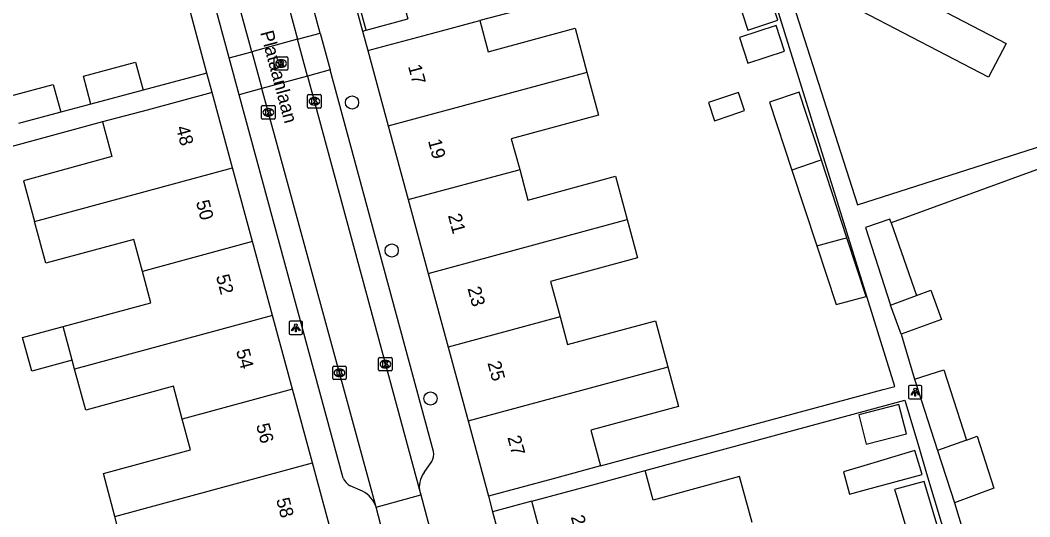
# Model space of a CAD drawing. Extents: x 159265 to 160143, y 383413 to 384319.
# Drawn here: x 159807.5 to 159882.5, y 383752.9 to 383789.8 of the extents above; entities that cross this region are included whole.
import ezdxf

# ---------------------------------------------------------------- set-up
doc = ezdxf.new("R2010")
doc.units = 0
for name, color, linetype in [('IMGEO_Boom', 7, 'Continuous'), ('IMGEO_Kolk', 7, 'Continuous'), ('IMGEO_Lichtpunt', 7, 'Continuous'), ('IMGEO_Openbare_ruimte_label', 7, 'Continuous'), ('IMGEO_Pand', 7, 'Continuous'), ('IMGEO_Pand_nummerreeks', 7, 'Continuous'), ('IMGEO_Parkeervlak_open', 7, 'Continuous'), ('IMGEO_Rijbaan_lokaal_open', 7, 'Continuous'), ('IMGEO_Rioolput', 7, 'Continuous'), ('IMGEO_Voetpad_open', 7, 'Continuous')]:
    doc.layers.add(name, color=color, linetype=linetype)

msp = doc.modelspace()

# ---------------------------------------------------------------- linework, layer by layer
at = {"layer": 'IMGEO_Boom'}
for centre in [(159832.117, 383783.638), (159835.064, 383772.642), (159837.944, 383761.65)]:
    msp.add_circle(centre, 0.489, dxfattribs=at)
at = {"layer": 'IMGEO_Kolk'}
for p, q in [((159828.818, 383783.302), (159828.818, 383784.154)), ((159828.893, 383784.228), (159829.745, 383784.228)), ((159829.306, 383784.008), (159829.331, 383784.008)), ((159829.819, 383784.154), (159829.819, 383783.302)), ((159825.399, 383782.477), (159825.399, 383783.329)), ((159825.474, 383783.403), (159826.326, 383783.403)), ((159825.887, 383783.183), (159825.912, 383783.183)), ((159826.4, 383783.329), (159826.4, 383782.477)), ((159829.745, 383783.228), (159828.893, 383783.228)), ((159829.329, 383783.448), (159829.304, 383783.448)), ((159826.326, 383782.403), (159825.474, 383782.403)), ((159825.91, 383782.623), (159825.885, 383782.623)), ((159834.093, 383763.772), (159834.093, 383764.624)), ((159834.168, 383764.698), (159835.02, 383764.698)), ((159834.581, 383764.478), (159834.606, 383764.478)), ((159835.094, 383764.624), (159835.094, 383763.772)), ((159830.682, 383763.133), (159830.682, 383763.985)), ((159830.757, 383764.059), (159831.609, 383764.059)), ((159831.17, 383763.839), (159831.195, 383763.839)), ((159831.683, 383763.985), (159831.683, 383763.133)), ((159835.02, 383763.698), (159834.168, 383763.698)), ((159834.604, 383763.918), (159834.579, 383763.918)), ((159831.609, 383763.059), (159830.757, 383763.059)), ((159831.193, 383763.279), (159831.168, 383763.279))]:
    msp.add_line(p, q, dxfattribs=at)
for points in [[(159828.818, 383783.302), (159828.818, 383784.154)], [(159828.893, 383784.228), (159829.745, 383784.228)], [(159829.139, 383783.928), (159829.262, 383783.928), (159829.262, 383783.777), (159829.392, 383783.928), (159829.556, 383783.928), (159829.41, 383783.777), (159829.563, 383783.528), (159829.411, 383783.528), (159829.326, 383783.692), (159829.262, 383783.625), (159829.262, 383783.528), (159829.139, 383783.528), (159829.139, 383783.928)], [(159829.819, 383784.154), (159829.819, 383783.302)], [(159825.399, 383782.477), (159825.399, 383783.329)], [(159825.474, 383783.403), (159826.326, 383783.403)], [(159825.72, 383783.103), (159825.843, 383783.103), (159825.843, 383782.952), (159825.973, 383783.103), (159826.137, 383783.103), (159825.991, 383782.952), (159826.144, 383782.703), (159825.992, 383782.703), (159825.907, 383782.867), (159825.843, 383782.8), (159825.843, 383782.703), (159825.72, 383782.703), (159825.72, 383783.103)], [(159826.4, 383783.329), (159826.4, 383782.477)], [(159829.745, 383783.228), (159828.893, 383783.228)], [(159826.326, 383782.403), (159825.474, 383782.403)], [(159834.093, 383763.772), (159834.093, 383764.624)], [(159834.168, 383764.698), (159835.02, 383764.698)], [(159834.414, 383764.398), (159834.537, 383764.398), (159834.537, 383764.247), (159834.667, 383764.398), (159834.831, 383764.398), (159834.685, 383764.247), (159834.838, 383763.998), (159834.686, 383763.998), (159834.601, 383764.162), (159834.537, 383764.095), (159834.537, 383763.998), (159834.414, 383763.998), (159834.414, 383764.398)], [(159835.094, 383764.624), (159835.094, 383763.772)], [(159830.682, 383763.133), (159830.682, 383763.985)], [(159830.757, 383764.059), (159831.609, 383764.059)], [(159831.003, 383763.759), (159831.126, 383763.759), (159831.126, 383763.608), (159831.256, 383763.759), (159831.42, 383763.759), (159831.274, 383763.608), (159831.427, 383763.359), (159831.275, 383763.359), (159831.19, 383763.523), (159831.126, 383763.456), (159831.126, 383763.359), (159831.003, 383763.359), (159831.003, 383763.759)], [(159831.683, 383763.985), (159831.683, 383763.133)], [(159835.02, 383763.698), (159834.168, 383763.698)], [(159831.609, 383763.059), (159830.757, 383763.059)]]:
    msp.add_lwpolyline(points, dxfattribs=at)
for centre, start, end in [((159828.895, 383784.152), 91.55205, 178.44795), ((159828.895, 383784.152), 91.55205, 178.44795), ((159829.743, 383784.152), 1.55205, 88.44795), ((159829.743, 383784.152), 1.55205, 88.44795), ((159825.476, 383783.327), 91.55205, 178.44795), ((159825.476, 383783.327), 91.55205, 178.44795), ((159826.324, 383783.327), 1.55205, 88.44795), ((159826.324, 383783.327), 1.55205, 88.44795), ((159828.895, 383783.304), 181.55205, 268.44795), ((159828.895, 383783.304), 181.55205, 268.44795), ((159829.743, 383783.304), 271.55205, 358.44795), ((159829.743, 383783.304), 271.55205, 358.44795), ((159825.476, 383782.479), 181.55205, 268.44795), ((159825.476, 383782.479), 181.55205, 268.44795), ((159826.324, 383782.479), 271.55205, 358.44795), ((159826.324, 383782.479), 271.55205, 358.44795), ((159834.17, 383764.622), 91.55205, 178.44795), ((159834.17, 383764.622), 91.55205, 178.44795), ((159835.018, 383764.622), 1.55205, 88.44795), ((159835.018, 383764.622), 1.55205, 88.44795), ((159830.759, 383763.983), 91.55205, 178.44795), ((159830.759, 383763.983), 91.55205, 178.44795), ((159831.607, 383763.983), 1.55205, 88.44795), ((159831.607, 383763.983), 1.55205, 88.44795), ((159834.17, 383763.774), 181.55205, 268.44795), ((159834.17, 383763.774), 181.55205, 268.44795), ((159835.018, 383763.774), 271.55205, 358.44795), ((159835.018, 383763.774), 271.55205, 358.44795), ((159830.759, 383763.135), 181.55205, 268.44795), ((159830.759, 383763.135), 181.55205, 268.44795), ((159831.607, 383763.135), 271.55205, 358.44795), ((159831.607, 383763.135), 271.55205, 358.44795)]:
    msp.add_arc(centre, 0.0765, start, end, dxfattribs=at)
for centre, major_axis, ratio, start_param, end_param in [((159829.305, 383783.728), (-0.387, 0.002), 0.722429, 4.712389, 7.853982), ((159829.33, 383783.728), (-0.39, 0.002), 0.717154, 1.570796, 4.712389), ((159825.886, 383782.903), (-0.387, 0.002), 0.722429, 4.712389, 7.853982), ((159825.911, 383782.903), (-0.39, 0.002), 0.717154, 1.570796, 4.712389), ((159834.58, 383764.198), (-0.387, 0.002), 0.722429, 4.712389, 7.853982), ((159834.605, 383764.198), (-0.39, 0.002), 0.717154, 1.570796, 4.712389), ((159831.169, 383763.559), (-0.387, 0.002), 0.722429, 4.712389, 7.853982), ((159831.194, 383763.559), (-0.39, 0.002), 0.717154, 1.570796, 4.712389)]:
    msp.add_ellipse(centre, major_axis=major_axis, ratio=ratio, start_param=start_param, end_param=end_param, dxfattribs=at)
at = {"layer": 'IMGEO_Lichtpunt'}
for p, q in [((159828.341, 383767.395), (159827.533, 383767.395)), ((159828.341, 383767.395), (159827.533, 383767.395)), ((159827.439, 383767.3), (159827.439, 383766.493)), ((159827.439, 383767.3), (159827.439, 383766.493)), ((159828.435, 383766.493), (159828.435, 383767.3)), ((159828.435, 383766.493), (159828.435, 383767.3)), ((159827.533, 383766.399), (159828.341, 383766.399)), ((159827.533, 383766.399), (159828.341, 383766.399)), ((159873.459, 383762.522), (159873.459, 383761.715)), ((159873.459, 383762.522), (159873.459, 383761.715)), ((159874.361, 383762.617), (159873.553, 383762.617)), ((159874.361, 383762.617), (159873.553, 383762.617)), ((159874.455, 383761.715), (159874.455, 383762.522)), ((159874.455, 383761.715), (159874.455, 383762.522)), ((159873.553, 383761.621), (159874.361, 383761.621)), ((159873.553, 383761.621), (159874.361, 383761.621))]:
    msp.add_line(p, q, dxfattribs=at)
for points in [[(159827.813, 383766.964), (159827.852, 383766.936), (159827.664, 383766.674), (159827.626, 383766.701), (159827.813, 383766.964)], [(159827.915, 383766.916), (159827.962, 383766.916), (159827.962, 383766.594), (159827.915, 383766.594), (159827.915, 383766.916)], [(159828.025, 383766.936), (159828.063, 383766.963), (159828.25, 383766.701), (159828.211, 383766.673), (159828.025, 383766.936)], [(159873.833, 383762.186), (159873.872, 383762.158), (159873.684, 383761.896), (159873.646, 383761.923), (159873.833, 383762.186)], [(159873.935, 383762.138), (159873.982, 383762.138), (159873.982, 383761.816), (159873.935, 383761.816), (159873.935, 383762.138)], [(159874.045, 383762.158), (159874.083, 383762.185), (159874.27, 383761.923), (159874.231, 383761.895), (159874.045, 383762.158)]]:
    msp.add_lwpolyline(points, dxfattribs=at)
for centre in [(159827.938, 383767.098), (159873.958, 383762.32)]:
    msp.add_circle(centre, 0.0994, dxfattribs=at)
for centre, start, end in [((159827.533, 383767.3), 90, 180), ((159827.533, 383767.3), 90, 180), ((159828.341, 383767.3), 0, 90), ((159828.341, 383767.3), 0, 90), ((159827.533, 383766.493), 180, 270), ((159827.533, 383766.493), 180, 270), ((159828.341, 383766.493), 270, 0), ((159828.341, 383766.493), 270, 360), ((159873.553, 383762.522), 90, 180), ((159873.553, 383762.522), 90, 180), ((159874.361, 383762.522), 0, 90), ((159874.361, 383762.522), 0, 90), ((159873.553, 383761.715), 180, 270), ((159873.553, 383761.715), 180, 270), ((159874.361, 383761.715), 270, 0), ((159874.361, 383761.715), 270, 360)]:
    msp.add_arc(centre, 0.0946, start, end, dxfattribs=at)
at = {"layer": 'IMGEO_Pand'}
for points in [[(159875.888, 383791.716), (159876.772, 383791.257), (159876.29, 383790.329), (159880.712, 383788.032), (159879.407, 383785.52), (159869.958, 383790.43), (159875.125, 383800.374), (159876.442, 383802.909), (159885.889, 383798), (159884.361, 383795.058), (159880.247, 383797.195), (159879.819, 383796.372), (159878.628, 383796.991), (159875.888, 383791.716)], [(159860.285, 383792.827), (159861.514, 383789.021), (159863.747, 383789.743), (159862.517, 383793.548), (159860.285, 383792.827)], [(159833.158, 383789.017), (159832.573, 383791.181), (159835.671, 383792.017), (159836.255, 383789.853)], [(159833.158, 383789.017), (159836.255, 383789.853)], [(159833.296, 383787.495), (159838.116, 383788.798), (159841.603, 383789.741)], [(159841.603, 383789.741), (159842.235, 383787.404), (159848.686, 383789.148), (159849.568, 383785.888)], [(159860.894, 383788.466), (159861.511, 383786.559), (159864.252, 383787.445), (159863.635, 383789.352), (159860.894, 383788.466)], [(159833.296, 383787.495), (159834.809, 383781.9)], [(159812.716, 383783.52), (159812.155, 383785.589), (159816.02, 383786.637), (159816.585, 383784.553)], [(159834.809, 383781.9), (159849.422, 383785.849), (159849.568, 383785.888)], [(159849.568, 383785.888), (159850.43, 383782.701), (159843.95, 383780.95), (159844.57, 383778.658)], [(159806.777, 383784.13), (159809.922, 383784.983), (159810.479, 383782.923)], [(159816.585, 383784.553), (159812.716, 383783.52)], [(159821.712, 383784.379), (159816.894, 383783.072), (159813.577, 383782.2)], [(159823.23, 383778.783), (159821.712, 383784.379)], [(159858.589, 383783.634), (159859.043, 383782.286), (159860.218, 383782.681), (159861.273, 383783.036), (159860.819, 383784.384), (159858.589, 383783.634)], [(159867.004, 383779.365), (159865.339, 383784.404), (159863.128, 383783.66), (159864.792, 383778.621)], [(159810.479, 383782.923), (159807.332, 383782.082)], [(159813.577, 383782.2), (159814.278, 383779.614), (159807.696, 383777.83), (159808.52, 383774.793)], [(159834.809, 383781.9), (159836.289, 383776.42)], [(159867.004, 383779.365), (159866.802, 383779.297), (159864.792, 383778.621)], [(159868.875, 383773.596), (159867.004, 383779.365)], [(159808.52, 383774.793), (159823.23, 383778.783)], [(159824.715, 383773.303), (159823.23, 383778.783)], [(159836.289, 383776.42), (159844.426, 383778.619), (159844.57, 383778.658)], [(159844.57, 383778.658), (159845.182, 383776.394), (159851.697, 383778.155), (159852.566, 383774.939)], [(159864.792, 383778.621), (159866.649, 383773)], [(159836.289, 383776.42), (159837.771, 383770.94)], [(159837.771, 383770.94), (159852.566, 383774.939)], [(159852.566, 383774.939), (159853.335, 383772.094), (159846.859, 383770.343), (159847.57, 383767.709)], [(159872.175, 383774.696), (159872.075, 383774.983), (159870.258, 383774.351), (159872.116, 383768.588)], [(159816.548, 383771.088), (159815.902, 383773.47), (159809.359, 383771.696), (159808.52, 383774.793)], [(159872.175, 383774.696), (159874.053, 383769.297)], [(159866.649, 383773), (159868.565, 383773.513), (159868.875, 383773.596)], [(159866.649, 383773), (159868.092, 383768.633), (159870.317, 383769.229), (159868.875, 383773.596)], [(159824.715, 383773.303), (159816.548, 383771.088)], [(159826.201, 383767.824), (159824.715, 383773.303)], [(159810.645, 383766.997), (159817.177, 383768.768), (159816.548, 383771.088)], [(159837.771, 383770.94), (159839.253, 383765.461)], [(159874.053, 383769.297), (159875.121, 383769.688), (159875.912, 383767.529), (159872.907, 383766.428)], [(159872.116, 383768.588), (159874.053, 383769.297)], [(159872.907, 383766.428), (159872.116, 383768.588)], [(159826.201, 383767.824), (159811.501, 383763.837)], [(159827.686, 383762.343), (159826.201, 383767.824)], [(159847.57, 383767.709), (159839.253, 383765.461)], [(159847.57, 383767.709), (159848.125, 383765.656), (159854.662, 383767.423), (159855.589, 383763.996)], [(159811.323, 383764.495), (159808.317, 383763.679), (159807.639, 383766.182), (159810.645, 383766.997)], [(159811.323, 383764.495), (159810.645, 383766.997)], [(159839.253, 383765.461), (159840.733, 383759.981)], [(159811.501, 383763.837), (159811.323, 383764.495)], [(159819.502, 383760.122), (159818.842, 383762.558), (159812.328, 383760.791), (159811.501, 383763.837)], [(159840.733, 383759.981), (159855.422, 383763.951), (159855.589, 383763.996)], [(159855.589, 383763.996), (159856.38, 383761.065), (159849.865, 383759.303), (159850.585, 383756.639)], [(159873.91, 383763.084), (159876.08, 383763.783), (159877.764, 383758.565)], [(159873.91, 383763.084), (159875.617, 383757.778)], [(159827.686, 383762.343), (159819.502, 383760.122)], [(159829.171, 383756.863), (159827.686, 383762.343)], [(159869.758, 383760.44), (159870.323, 383758.26), (159873.306, 383759.033), (159872.74, 383761.213), (159869.758, 383760.44)], [(159814.481, 383752.879), (159813.64, 383756.072), (159820.123, 383757.831), (159819.502, 383760.122)], [(159840.733, 383759.981), (159842.246, 383754.385)], [(159877.764, 383758.565), (159875.617, 383757.778)], [(159877.764, 383758.565), (159878.553, 383758.854), (159879.801, 383754.976), (159876.865, 383753.901)], [(159869.902, 383756.584), (159868.638, 383756.207), (159869.069, 383754.541), (159870.342, 383754.884), (159874.475, 383755.999), (159873.942, 383757.788), (159869.902, 383756.584)], [(159875.617, 383757.778), (159876.865, 383753.901)], [(159814.481, 383752.879), (159829.171, 383756.863)], [(159830.688, 383751.271), (159829.171, 383756.863)], [(159850.585, 383756.639), (159847.066, 383755.688), (159842.246, 383754.385)], [(159845.463, 383754.012), (159850.289, 383755.318), (159853.902, 383756.296)], [(159861.85, 383752.445), (159860.894, 383755.845), (159854.495, 383754.105), (159853.902, 383756.296)], [(159872.427, 383754.896), (159872.451, 383754.813), (159872.536, 383754.528), (159873.895, 383749.964), (159874.044, 383749.462), (159876.244, 383750.056), (159874.626, 383755.489), (159872.427, 383754.896)], [(159846.979, 383748.418), (159846.588, 383749.857), (159845.463, 383754.012)], [(159822.428, 383749.02), (159822.205, 383749.83), (159821.779, 383751.378), (159816.013, 383749.82), (159815.336, 383749.637), (159815.288, 383749.819), (159814.481, 383752.879)]]:
    msp.add_lwpolyline(points, dxfattribs=at)
at = {"layer": 'IMGEO_Parkeervlak_open'}
for points in [[(159828.074, 383788.332), (159829.752, 383788.79)], [(159822.99, 383786.944), (159824.672, 383787.403)], [(159830.491, 383786.059), (159828.812, 383785.6)], [(159825.418, 383784.673), (159823.731, 383784.212)]]:
    msp.add_lwpolyline(points, dxfattribs=at)
at = {"layer": 'IMGEO_Rijbaan_lokaal_open'}
for points in [[(159821.154, 383813.948), (159825.176, 383799.06), (159828.074, 383788.332)], [(159824.672, 383787.403), (159821.728, 383798.185), (159817.728, 383812.995)], [(159828.074, 383788.332), (159824.672, 383787.403)], [(159828.812, 383785.6), (159828.074, 383788.332)], [(159824.672, 383787.403), (159825.418, 383784.673)], [(159828.812, 383785.6), (159825.418, 383784.673)], [(159828.812, 383785.6), (159837.167, 383754.668)], [(159833.909, 383753.582), (159825.418, 383784.673)], [(159837.167, 383754.668), (159837.215, 383754.491)], [(159833.909, 383753.582), (159837.215, 383754.491)], [(159837.215, 383754.491), (159837.972, 383751.699)], [(159834.637, 383750.802), (159833.909, 383753.582)]]:
    msp.add_lwpolyline(points, dxfattribs=at)
at = {"layer": 'IMGEO_Rioolput'}
for p, q in [((159826.342, 383786.107), (159826.342, 383786.959)), ((159826.417, 383787.033), (159827.269, 383787.033)), ((159827.343, 383786.959), (159827.343, 383786.107)), ((159826.853, 383786.253), (159826.828, 383786.253)), ((159826.83, 383786.813), (159826.855, 383786.813)), ((159827.269, 383786.033), (159826.417, 383786.033))]:
    msp.add_line(p, q, dxfattribs=at)
for points in [[(159826.342, 383786.107), (159826.342, 383786.959)], [(159826.417, 383787.033), (159827.269, 383787.033)], [(159827.343, 383786.959), (159827.343, 383786.107)], [(159826.931, 383786.731), (159826.679, 383786.733), (159826.679, 383786.333)], [(159826.679, 383786.333), (159826.803, 383786.333), (159826.803, 383786.495), (159826.814, 383786.495)], [(159826.857, 383786.652), (159826.803, 383786.652), (159826.803, 383786.571)], [(159826.803, 383786.571), (159826.855, 383786.571)], [(159826.861, 383786.466), (159826.932, 383786.333), (159827.072, 383786.333), (159827.007, 383786.459)], [(159827.269, 383786.033), (159826.417, 383786.033)]]:
    msp.add_lwpolyline(points, dxfattribs=at)
for centre, radius, start, end in [((159826.419, 383786.957), 0.0765, 91.55205, 178.44795), ((159826.419, 383786.957), 0.0765, 91.55205, 178.44795), ((159827.267, 383786.957), 0.0765, 1.55205, 88.44795), ((159827.267, 383786.957), 0.0765, 1.55205, 88.44795), ((159826.419, 383786.109), 0.0765, 181.55205, 268.44795), ((159826.419, 383786.109), 0.0765, 181.55205, 268.44795), ((159826.813, 383786.442), 0.0533, 26.02933, 88.69889), ((159826.839, 383786.76), 0.19, 274.7715, 282.96867), ((159826.863, 383786.556), 0.0964, 77.00612, 93.18647), ((159826.877, 383786.613), 0.0378, 276.66336, 79.67722), ((159826.93, 383786.621), 0.109, 350.36119, 89.41601), ((159826.928, 383786.621), 0.112, 277.58423, 350.98172), ((159826.912, 383786.406), 0.108, 29.51342, 73.79051), ((159827.267, 383786.109), 0.0765, 271.55205, 358.44795), ((159827.267, 383786.109), 0.0765, 271.55205, 358.44795)]:
    msp.add_arc(centre, radius, start, end, dxfattribs=at)
for centre, major_axis, ratio, start_param, end_param in [((159826.829, 383786.533), (-0.387, 0.002), 0.722429, 4.712389, 7.853982), ((159826.854, 383786.533), (-0.39, 0.002), 0.717154, 1.570796, 4.712389)]:
    msp.add_ellipse(centre, major_axis=major_axis, ratio=ratio, start_param=start_param, end_param=end_param, dxfattribs=at)
at = {"layer": 'IMGEO_Voetpad_open'}
for points in [[(159825.07, 383817.837), (159832.903, 383788.947)], [(159821.328, 383785.819), (159818.261, 383797.305), (159813.446, 383814.675)], [(159893.364, 383800.55), (159870.487, 383812.658), (159870.258, 383812.204), (159867.635, 383807.002), (159862.818, 383797.452), (159869.67, 383776.043), (159894.807, 383784.087), (159895.68, 383784.367), (159896.49, 383785.88)], [(159829.752, 383788.79), (159826.858, 383799.486), (159823.489, 383811.938)], [(159822.99, 383786.944), (159820.056, 383797.76), (159816.732, 383810.011)], [(159850.585, 383756.639), (159871.566, 383762.309), (159872.434, 383762.544), (159862.303, 383795.117), (159841.603, 383789.741)], [(159829.752, 383788.79), (159830.491, 383786.059)], [(159832.903, 383788.947), (159833.158, 383789.017)], [(159832.903, 383788.947), (159833.296, 383787.495)], [(159823.731, 383784.212), (159822.99, 383786.944)], [(159821.328, 383785.819), (159816.585, 383784.553)], [(159821.712, 383784.379), (159821.328, 383785.819)], [(159838.164, 383757.704), (159830.491, 383786.059)], [(159831.459, 383755.725), (159823.731, 383784.212)], [(159812.716, 383783.52), (159810.479, 383782.923)], [(159813.577, 383782.2), (159794.119, 383776.895)], [(159889.563, 383781.049), (159872.175, 383774.696)], [(159872.907, 383766.428), (159873.91, 383763.084)], [(159853.902, 383756.296), (159873.183, 383761.515), (159874.266, 383757.884), (159874.802, 383756.087), (159876.422, 383750.646), (159876.839, 383749.247), (159877.188, 383748.067), (159878.042, 383745.177), (159879.569, 383739.737)], [(159837.468, 383756.152), (159838.037, 383756.967)], [(159832.896, 383754.774), (159831.988, 383755.17)], [(159842.246, 383754.385), (159842.561, 383753.225)], [(159845.463, 383754.012), (159842.561, 383753.225)], [(159876.865, 383753.901), (159880.693, 383741.303), (159881.19, 383741.484), (159901.3, 383748.814)], [(159842.561, 383753.225), (159851.535, 383720.132)]]:
    msp.add_lwpolyline(points, dxfattribs=at)
for centre, radius, start, end in [((159837.128, 383757.503), 1.055, 329.46926, 10.97634), ((159838.846, 383755.1), 1.734, 142.64024, 194.42823), ((159832.435, 383756.125), 1.054, 202.30739, 244.94463), ((159831.921, 383752.919), 2.095, 18.43816, 62.27975)]:
    msp.add_arc(centre, radius, start, end, dxfattribs=at)

# ---------------------------------------------------------------- texts
at = {"layer": 'IMGEO_Openbare_ruimte_label'}
msp.add_text('Plataanlaan', height=1, rotation=285.06423, dxfattribs=at).set_placement((159825.284, 383788.838))
at = {"layer": 'IMGEO_Pand_nummerreeks'}
for s, rotation, p in [('17', 284.9941, (159836.268, 383786.327)), ('48', 285.08004, (159819.02, 383781.778)), ('19', 284.9941, (159837.749, 383780.797)), ('50', 285.08004, (159820.509, 383776.25)), ('21', 284.9941, (159839.236, 383775.246)), ('52', 285.08004, (159821.998, 383770.727)), ('23', 284.9941, (159840.688, 383769.825)), ('54', 285.08004, (159823.487, 383765.196)), ('25', 284.99409, (159842.169, 383764.295)), ('56', 285.08004, (159824.977, 383759.667)), ('27', 284.9941, (159843.65, 383758.765)), ('58', 285.08004, (159826.467, 383754.136)), ('29', 285.10869, (159848.361, 383752.852))]:
    msp.add_text(s, height=1, rotation=rotation, dxfattribs=at).set_placement(p)

doc.saveas('drawing.dxf')
